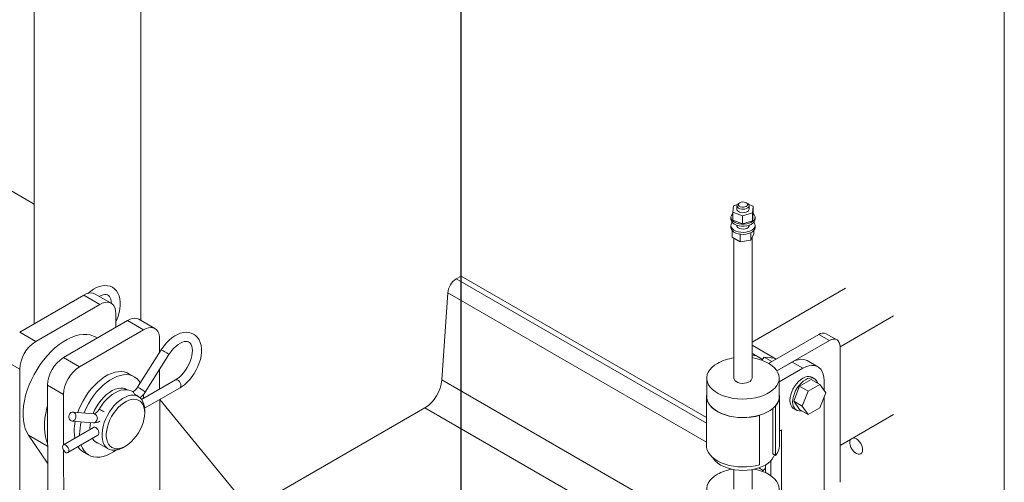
# Model space of a CAD drawing. Header units: millimetres. Extents: x 525 to 29324, y 175 to 20618.
# Tile 353 of 588: x 20372 to 21024, y 12347 to 12653. Entities that reach past the tile are written whole.
import ezdxf

# ---------------------------------------------------------------- set-up
doc = ezdxf.new("R2010")
doc.units = ezdxf.units.MM
doc.linetypes.add('SLD-Continua', pattern=[0])
doc.layers.add('COTAS', color=1, linetype='SLD-Continua')

msp = doc.modelspace()

# ---------------------------------------------------------------- linework, layer by layer
at = {"color": 7, "linetype": 'SLD-Continua', "lineweight": 18, "ltscale": 35}
for p, q in [((21023.67, 13067.35), (21023.67, 12134.44)), ((20381.06, 12451.75), (20381.06, 12999.64)), ((20381.06, 12451.75), (20381.06, 12999.64)), ((20381.06, 12451.75), (20381.06, 12999.64)), ((20381.06, 12451.75), (20381.06, 12999.64)), ((20381.06, 12451.75), (20381.06, 12999.64)), ((20381.06, 12451.75), (20381.06, 12999.64)), ((20451.77, 12454.05), (20451.77, 12958.83)), ((20451.77, 12454.05), (20451.77, 12958.83)), ((20451.77, 12454.05), (20451.77, 12958.83)), ((20451.77, 12454.05), (20451.77, 12958.83)), ((20451.77, 12454.05), (20451.77, 12958.83)), ((20451.77, 12454.05), (20451.77, 12958.83)), ((20663.9, 12483.48), (20663.9, 12869.05)), ((20663.9, 12483.48), (20663.9, 12869.05)), ((20663.9, 12483.48), (20663.9, 12869.05)), ((20663.9, 12483.48), (20663.9, 12869.05)), ((20663.9, 12483.48), (20663.9, 12869.05)), ((20663.9, 12483.48), (20663.9, 12869.05)), ((20098.22, 12694.41), (20381.06, 12531.16)), ((20098.22, 12694.41), (20381.06, 12531.16)), ((20098.22, 12694.41), (20381.06, 12531.16)), ((20098.22, 12694.41), (20381.06, 12531.16)), ((20098.22, 12694.41), (20381.06, 12531.16)), ((20098.22, 12694.41), (20381.06, 12531.16)), ((20843.93, 12525.73), (20844.24, 12530.06)), ((20844.24, 12530.06), (20846.84, 12530.84)), ((20846.58, 12530.02), (20846.58, 12527.73)), ((20848.46, 12532.06), (20847.75, 12531.65)), ((20853.41, 12531.65), (20852.7, 12532.06)), ((20854.35, 12530.8), (20857.23, 12529.74)), ((20854.58, 12527.73), (20854.58, 12530.02)), ((20857.23, 12529.74), (20856.92, 12525.41)), ((20857.23, 12524.43), (20857.23, 12529.74)), ((20842.58, 12522.43), (20842.58, 12521.12)), ((20850.27, 12523.41), (20843.93, 12525.73)), ((20843.93, 12520.42), (20843.93, 12525.73)), ((20856.92, 12525.41), (20850.27, 12523.41)), ((20850.27, 12518.1), (20850.27, 12523.41)), ((20856.92, 12520.11), (20856.92, 12525.41)), ((20857.23, 12524.43), (20856.92, 12520.11)), ((20858.58, 12521.12), (20858.58, 12522.43)), ((20842.58, 12517.04), (20842.58, 12515.73)), ((20850.27, 12518.1), (20843.93, 12520.42)), ((20846.54, 12516.38), (20846.58, 12516.47)), ((20846.58, 12517.12), (20846.58, 12516.3)), ((20856.92, 12520.11), (20850.27, 12518.1)), ((20854.58, 12516.3), (20854.58, 12517.12)), ((20854.58, 12516.47), (20854.62, 12516.38)), ((20858.58, 12515.73), (20858.58, 12517.04)), ((20843.33, 12513.78), (20843.33, 12509.3)), ((20843.33, 12509.3), (20848.64, 12506.24)), ((20844.58, 12508.58), (20844.58, 12415.82)), ((20848.64, 12511.25), (20848.64, 12506.24)), ((20855.89, 12512.27), (20855.89, 12507.36)), ((20855.89, 12507.36), (20857.83, 12511.54)), ((20856.58, 12415.82), (20856.58, 12508.85)), ((20857.83, 12513.78), (20857.83, 12511.54)), ((20848.64, 12506.24), (20855.89, 12507.36)), ((20663.9, 12483.48), (20660.64, 12481.59)), ((20663.9, 12483.48), (20660.64, 12481.59)), ((20663.9, 12483.48), (20660.64, 12481.59)), ((20663.9, 12483.48), (20660.64, 12481.59)), ((20663.9, 12483.48), (20660.64, 12481.59)), ((20663.9, 12483.48), (20660.64, 12481.59)), ((20826.45, 12389.67), (20663.9, 12483.48)), ((20826.45, 12389.67), (20663.9, 12483.48)), ((20826.45, 12389.67), (20663.9, 12483.48)), ((20826.45, 12389.67), (20663.9, 12483.48)), ((20826.45, 12389.67), (20663.9, 12483.48)), ((20826.45, 12389.67), (20663.9, 12483.48)), ((20826.45, 12385.9), (20660.64, 12481.59)), ((20826.45, 12385.9), (20660.64, 12481.59)), ((20826.45, 12385.9), (20660.64, 12481.59)), ((20826.45, 12385.9), (20660.64, 12481.59)), ((20826.45, 12385.9), (20660.64, 12481.59)), ((20826.45, 12385.9), (20660.64, 12481.59)), ((20413.94, 12470.79), (20371.51, 12446.21)), ((20424.54, 12464.67), (20413.94, 12470.79)), ((20432.06, 12465.43), (20421.46, 12471.55)), ((20655, 12472.33), (20651.16, 12414.65)), ((20655, 12472.33), (20651.16, 12414.65)), ((20655, 12472.33), (20651.16, 12414.65)), ((20655, 12472.33), (20651.16, 12414.65)), ((20655, 12472.33), (20651.16, 12414.65)), ((20655, 12472.33), (20651.16, 12414.65)), ((20826.45, 12373.38), (20655, 12472.33)), ((20826.45, 12373.38), (20655, 12472.33)), ((20826.45, 12373.38), (20655, 12472.33)), ((20826.45, 12373.38), (20655, 12472.33)), ((20826.45, 12373.38), (20655, 12472.33)), ((20826.45, 12373.38), (20655, 12472.33)), ((20856.58, 12439.67), (20918.46, 12475.39)), ((20382.12, 12440.09), (20424.54, 12464.67)), ((20435.17, 12458.58), (20435.19, 12449.58)), ((20914.93, 12436.62), (20950.28, 12457.03)), ((20442.93, 12454.06), (20400.5, 12429.48)), ((20453.53, 12447.94), (20442.93, 12454.06)), ((20461.05, 12448.69), (20450.45, 12454.82)), ((20371.51, 12446.21), (20382.12, 12440.09)), ((20411.11, 12423.36), (20453.53, 12447.94)), ((20900.78, 12444.79), (20867.56, 12425.61)), ((20907.86, 12440.71), (20900.78, 12444.79)), ((20912.85, 12441.2), (20905.78, 12445.29)), ((20422.88, 12442.44), (20421.98, 12442.96)), ((20464.16, 12441.85), (20464.18, 12432.83)), ((20856.58, 12437.65), (20872.49, 12428.46)), ((20907.86, 12440.71), (20873.08, 12420.64)), ((20465.32, 12434.64), (20449.62, 12409.8)), ((20454.69, 12406.6), (20470.39, 12431.43)), ((20858.96, 12430.83), (20857.43, 12431.85)), ((20863.61, 12428.27), (20859.59, 12430.59)), ((20914.93, 12346.79), (20914.93, 12436.62)), ((20371.53, 12421.71), (20360.92, 12427.83)), ((20400.5, 12429.48), (20411.11, 12423.36)), ((20863.1, 12427.64), (20864.72, 12429.66)), ((20864.72, 12429.66), (20869.65, 12426.82)), ((20864.72, 12429.66), (20871.44, 12429.06)), ((20871.44, 12429.06), (20872.48, 12428.46)), ((20883.11, 12426.43), (20873.08, 12420.64)), ((20890.18, 12422.34), (20883.11, 12426.43)), ((20900.18, 12423.33), (20893.1, 12427.42)), ((20371.53, 12421.71), (20372.15, 12050.49)), ((20447.39, 12416.75), (20443.85, 12418.79)), ((20464.2, 12421.63), (20464.22, 12408.59)), ((20890.18, 12422.34), (20874.58, 12413.34)), ((20400.52, 12404.98), (20389.92, 12411.1)), ((20389.92, 12411.1), (20390.53, 12039.88)), ((20474.73, 12414.67), (20452.3, 12401.68)), ((20826.45, 12313.48), (20651.16, 12414.65)), ((20826.45, 12313.48), (20651.16, 12414.65)), ((20826.45, 12313.48), (20651.16, 12414.65)), ((20826.45, 12313.48), (20651.16, 12414.65)), ((20826.45, 12313.48), (20651.16, 12414.65)), ((20826.45, 12313.48), (20651.16, 12414.65)), ((20826.58, 12415.82), (20826.58, 12403.57)), ((20874.58, 12403.57), (20874.58, 12415.82)), ((20895.82, 12414.99), (20888.07, 12410.51)), ((20901.48, 12411.72), (20893.72, 12407.25)), ((20895.82, 12414.99), (20901.48, 12411.72)), ((20897.94, 12415.39), (20896.18, 12416.41)), ((20905.36, 12406.2), (20901.48, 12411.72)), ((20904.32, 12407.68), (20904.32, 12414.17)), ((20400.52, 12404.98), (20400.58, 12371.72)), ((20442.33, 12408.12), (20440.8, 12409.01)), ((20450.17, 12403.6), (20447.5, 12405.14)), ((20454.25, 12395.88), (20477.73, 12409.48)), ((20888.07, 12410.51), (20884.19, 12400.52)), ((20888.07, 12410.51), (20893.72, 12407.25)), ((20893.72, 12407.25), (20889.85, 12397.25)), ((20901.48, 12396.21), (20905.36, 12406.2)), ((20464.23, 12401.66), (20464.67, 12139.13)), ((20464.36, 12401.73), (20576.72, 12264.65)), ((20826.45, 12403.57), (20826.45, 12370.91)), ((20874.71, 12370.91), (20874.71, 12403.57)), ((20884.19, 12400.52), (20889.85, 12397.25)), ((20884.19, 12400.52), (20888.07, 12395)), ((20904.32, 12340.68), (20904.32, 12403.53)), ((20420.75, 12392.17), (20406.67, 12393.39)), ((20454.31, 12392.81), (20454.31, 12394.44)), ((20639.88, 12396.12), (20523.85, 12329.15)), ((20639.88, 12396.12), (20523.85, 12329.15)), ((20639.88, 12396.12), (20523.85, 12329.15)), ((20639.88, 12396.12), (20523.85, 12329.15)), ((20639.88, 12396.12), (20523.85, 12329.15)), ((20639.88, 12396.12), (20523.85, 12329.15)), ((20844.58, 12277.98), (20639.88, 12396.12)), ((20844.58, 12277.98), (20639.88, 12396.12)), ((20844.58, 12277.98), (20639.88, 12396.12)), ((20844.58, 12277.98), (20639.88, 12396.12)), ((20844.58, 12277.98), (20639.88, 12396.12)), ((20844.58, 12277.98), (20639.88, 12396.12)), ((20861.4, 12391.21), (20861.49, 12391.15)), ((20861.49, 12391.15), (20861.49, 12358.49)), ((20870.39, 12365.59), (20870.39, 12395.75)), ((20872.1, 12397.27), (20872, 12397.33)), ((20872.1, 12364.61), (20872.1, 12397.27)), ((20884.18, 12395.62), (20885.95, 12394.6)), ((20888.07, 12395), (20893.72, 12391.73)), ((20889.85, 12397.25), (20893.72, 12391.73)), ((20893.72, 12391.73), (20901.48, 12396.21)), ((20914.93, 12371.29), (20950.28, 12391.69)), ((20406.15, 12387.41), (20420.23, 12386.19)), ((20390, 12359.55), (20377.37, 12378.01)), ((20377.37, 12378.01), (20389.98, 12370.74)), ((20420.36, 12383.18), (20400.48, 12371.66)), ((20411.18, 12377.86), (20411.18, 12378.52)), ((20418.08, 12381.86), (20418.07, 12382.5)), ((20874.71, 12380.75), (20876.04, 12381.52)), ((20876.04, 12381.52), (20876.04, 12340.69)), ((20403.49, 12366.47), (20423.37, 12377.98)), ((20420.81, 12374.36), (20430.17, 12368.96)), ((20400.58, 12368.04), (20401.07, 12078.01)), ((20413.86, 12366.83), (20417.39, 12364.78)), ((20440.18, 12369.95), (20441.59, 12370.77)), ((20872.1, 12364.61), (20870.39, 12365.59)), ((20868.96, 12360.97), (20868.96, 12351.23)), ((20844.58, 12355.21), (20844.58, 12342.32)), ((20856.58, 12342.32), (20856.58, 12355.21)), ((20863.86, 12354.63), (20860.98, 12356.29)), ((20863.31, 12354.07), (20865.43, 12356.23)), ((20865.43, 12358.25), (20865.43, 12353.21))]:
    msp.add_line(p, q, dxfattribs=at)
at = {"color": 7, "linetype": 'SLD-Continua', "lineweight": 18, "ltscale": 35, "flags": 128}
for points in [[(20853.41, 12531.65), (20853.97, 12531.25), (20854.44, 12530.62), (20854.58, 12529.93), (20854.36, 12529.26), (20853.8, 12528.65), (20852.96, 12528.16), (20851.9, 12527.84), (20850.73, 12527.71), (20849.54, 12527.79), (20848.45, 12528.07), (20847.55, 12528.52), (20846.91, 12529.1), (20846.61, 12529.76), (20846.65, 12530.45), (20847.04, 12531.1), (20847.75, 12531.65), (20847.75, 12531.65)], [(20848.46, 12532.06), (20847.86, 12531.57), (20847.59, 12530.99), (20847.68, 12530.39), (20848.12, 12529.84), (20848.86, 12529.42), (20849.8, 12529.17), (20850.84, 12529.11), (20851.85, 12529.27), (20852.7, 12529.61), (20853.3, 12530.11), (20853.57, 12530.69), (20853.48, 12531.29), (20853.04, 12531.83), (20852.3, 12532.26), (20851.36, 12532.51), (20850.32, 12532.56), (20849.31, 12532.41), (20848.46, 12532.06)], [(20849.64, 12517.84), (20847.96, 12518.06), (20846.39, 12518.49), (20845.03, 12519.1), (20843.92, 12519.87), (20843.12, 12520.76), (20842.67, 12521.72), (20842.6, 12522.72), (20842.89, 12523.7), (20843.55, 12524.63), (20843.93, 12524.99)], [(20850.41, 12525.43), (20849.24, 12525.56), (20848.19, 12525.88), (20847.35, 12526.37), (20846.8, 12526.98), (20846.58, 12527.66), (20846.58, 12527.73)], [(20857.23, 12524.99), (20857.68, 12524.55), (20858.31, 12523.62), (20858.57, 12522.63), (20858.46, 12521.64), (20857.98, 12520.68), (20857.16, 12519.8), (20856.03, 12519.05), (20854.64, 12518.45), (20853.07, 12518.04), (20851.37, 12517.83), (20849.64, 12517.84)], [(20854.58, 12527.73), (20854.55, 12527.47), (20854.24, 12526.8), (20853.6, 12526.22), (20852.69, 12525.77), (20851.6, 12525.5), (20850.41, 12525.43)], [(20849.64, 12516.53), (20847.96, 12516.76), (20846.39, 12517.18), (20845.03, 12517.8), (20843.92, 12518.56), (20843.12, 12519.45), (20842.67, 12520.41), (20842.58, 12521.12)], [(20842.58, 12515.73), (20842.61, 12515.36), (20842.93, 12514.37), (20843.62, 12513.46), (20844.63, 12512.65), (20845.91, 12511.98), (20847.42, 12511.49), (20849.07, 12511.2), (20850.8, 12511.11), (20852.51, 12511.25), (20854.13, 12511.59), (20855.59, 12512.13), (20856.82, 12512.84), (20857.75, 12513.68), (20858.34, 12514.62), (20858.58, 12515.6), (20858.58, 12515.73)], [(20843.4, 12519.08), (20843.07, 12518.63), (20842.65, 12517.66), (20842.61, 12516.66), (20842.93, 12515.68), (20843.62, 12514.76), (20844.63, 12513.95), (20845.91, 12513.29), (20847.42, 12512.79), (20849.07, 12512.5), (20850.8, 12512.42), (20852.51, 12512.56), (20854.13, 12512.9), (20855.59, 12513.44), (20856.82, 12514.14), (20857.75, 12514.98), (20858.34, 12515.92), (20858.58, 12516.91), (20858.44, 12517.91), (20857.93, 12518.86), (20857.76, 12519.08)], [(20846.39, 12517.19), (20846.41, 12516.76), (20846.73, 12516.07), (20847.4, 12515.46), (20848.35, 12514.98), (20849.49, 12514.69), (20850.74, 12514.61), (20851.97, 12514.75), (20853.07, 12515.09), (20853.96, 12515.6), (20854.54, 12516.24), (20854.78, 12516.95), (20854.77, 12517.19)], [(20858.58, 12521.12), (20858.46, 12520.33), (20857.98, 12519.37), (20857.16, 12518.49), (20856.03, 12517.74), (20854.64, 12517.14), (20853.07, 12516.73), (20851.37, 12516.53), (20849.64, 12516.53)], [(20435.18, 12453.23), (20435.82, 12454.57), (20436.73, 12456.92), (20437.43, 12459.3), (20437.92, 12461.67), (20438.16, 12463.99), (20438.16, 12466.24), (20437.9, 12468.39), (20437.37, 12470.39), (20436.57, 12472.2), (20435.53, 12473.76), (20434.29, 12475.04), (20432.88, 12476.02), (20431.33, 12476.7), (20429.69, 12477.1), (20427.96, 12477.21), (20426.15, 12477.04), (20424.29, 12476.57), (20422.37, 12475.81), (20420.46, 12474.77), (20418.57, 12473.47), (20416.74, 12471.92), (20416.73, 12471.92)], [(20413.94, 12470.79), (20415.6, 12471.6), (20417.22, 12472.09), (20418.75, 12472.25), (20420.18, 12472.07), (20421.44, 12471.55), (20421.46, 12471.55)], [(20424.16, 12469.99), (20424.22, 12470.02), (20425.56, 12470.66), (20426.79, 12471.05), (20427.88, 12471.21), (20428.81, 12471.16), (20429.61, 12470.95), (20430.35, 12470.51), (20430.94, 12469.89), (20431.43, 12469.09), (20431.81, 12468.08), (20432.09, 12466.76), (20432.18, 12465.4)], [(20435.17, 12458.58), (20435.04, 12460.42), (20434.65, 12462.06), (20434.01, 12463.47), (20433.13, 12464.6), (20432.05, 12465.43), (20430.78, 12465.95), (20429.36, 12466.13), (20427.82, 12465.97), (20426.2, 12465.48), (20424.54, 12464.67)], [(20442.93, 12454.06), (20444.59, 12454.87), (20446.21, 12455.36), (20447.75, 12455.52), (20449.17, 12455.34), (20450.43, 12454.82), (20450.45, 12454.82)], [(20377.37, 12378.01), (20376.15, 12380.12), (20375.16, 12382.48), (20374.42, 12385.09), (20373.94, 12387.91), (20373.72, 12390.92), (20373.76, 12394.09), (20374.06, 12397.39), (20374.62, 12400.8), (20375.44, 12404.28), (20376.5, 12407.79), (20377.8, 12411.31), (20379.33, 12414.8), (20381.06, 12418.23), (20382.99, 12421.56), (20385.1, 12424.78), (20387.36, 12427.84), (20389.76, 12430.72), (20392.28, 12433.39), (20394.88, 12435.83), (20397.55, 12438.02), (20400.26, 12439.92), (20402.98, 12441.54), (20405.7, 12442.84), (20408.38, 12443.83), (20411.01, 12444.48), (20413.54, 12444.8), (20415.98, 12444.78), (20418.28, 12444.42), (20420.43, 12443.73), (20421.98, 12442.96)], [(20464.16, 12441.85), (20464.03, 12443.69), (20463.64, 12445.33), (20463, 12446.73), (20462.12, 12447.87), (20461.04, 12448.7), (20459.77, 12449.21), (20458.35, 12449.4), (20456.81, 12449.24), (20455.19, 12448.75), (20453.53, 12447.94)], [(20477.73, 12409.48), (20478.77, 12410.12), (20480.64, 12411.5), (20482.44, 12413.11), (20484.15, 12414.92), (20485.73, 12416.89), (20487.17, 12419.01), (20488.45, 12421.24), (20489.56, 12423.55), (20490.47, 12425.91), (20491.17, 12428.29), (20491.66, 12430.65), (20491.9, 12432.97), (20491.9, 12435.23), (20491.64, 12437.38), (20491.11, 12439.38), (20490.31, 12441.18), (20489.27, 12442.74), (20488.03, 12444.02), (20486.62, 12445), (20485.07, 12445.69), (20483.43, 12446.08), (20481.7, 12446.2), (20479.9, 12446.02), (20478.03, 12445.56), (20476.11, 12444.8), (20474.2, 12443.76), (20472.31, 12442.45), (20470.48, 12440.91), (20468.75, 12439.16), (20467.13, 12437.23), (20465.72, 12435.26), (20465.32, 12434.64)], [(20470.39, 12431.43), (20471.01, 12432.37), (20472.3, 12434.09), (20473.67, 12435.64), (20475.1, 12436.99), (20476.54, 12438.12), (20477.96, 12439.01), (20479.3, 12439.64), (20480.53, 12440.03), (20481.62, 12440.19), (20482.55, 12440.15), (20483.35, 12439.93), (20484.09, 12439.49), (20484.68, 12438.87), (20485.17, 12438.07), (20485.55, 12437.06), (20485.83, 12435.74), (20485.93, 12434.22), (20485.85, 12432.54), (20485.57, 12430.72), (20485.1, 12428.8), (20484.42, 12426.84), (20483.57, 12424.87), (20482.54, 12422.95), (20481.37, 12421.11), (20480.07, 12419.39), (20478.69, 12417.85), (20477.26, 12416.5), (20475.82, 12415.38), (20474.73, 12414.67)], [(20914.93, 12436.62), (20914.79, 12438.14), (20914.39, 12439.44), (20913.73, 12440.47), (20912.86, 12441.2), (20911.78, 12441.6), (20910.56, 12441.65), (20909.24, 12441.35), (20907.86, 12440.71)], [(20469.97, 12431.81), (20470.32, 12431.53), (20470.39, 12431.43)], [(20857.43, 12431.85), (20856.91, 12432.26), (20856.58, 12432.58)], [(20833.61, 12425.62), (20831.65, 12424.34), (20829.98, 12422.93), (20828.62, 12421.42), (20827.6, 12419.82), (20826.92, 12418.16), (20826.61, 12416.46), (20826.65, 12414.76), (20827.06, 12413.07), (20827.82, 12411.42), (20828.93, 12409.84), (20830.37, 12408.35), (20832.12, 12406.97), (20834.14, 12405.73), (20836.41, 12404.64), (20838.9, 12403.72), (20841.57, 12402.98), (20844.37, 12402.44), (20847.26, 12402.1), (20850.21, 12401.97), (20853.16, 12402.05), (20856.07, 12402.34), (20858.9, 12402.83), (20861.61, 12403.52), (20864.14, 12404.39), (20866.47, 12405.44), (20868.56, 12406.65), (20870.38, 12407.99), (20871.9, 12409.46), (20873.09, 12411.02), (20873.94, 12412.65), (20874.44, 12414.33), (20874.58, 12416.04), (20874.35, 12417.74), (20873.76, 12419.41), (20872.82, 12421.02), (20871.55, 12422.56), (20869.95, 12424), (20868.07, 12425.31), (20865.91, 12426.48), (20863.53, 12427.48), (20860.95, 12428.31), (20858.21, 12428.96), (20856.58, 12429.23)], [(20893.1, 12427.42), (20892.37, 12427.78), (20890.75, 12428.25), (20888.98, 12428.34), (20887.09, 12428.06), (20885.12, 12427.42), (20883.11, 12426.43)], [(20904.32, 12414.17), (20904.18, 12416.42), (20903.75, 12418.45), (20903.04, 12420.22), (20902.08, 12421.71), (20900.87, 12422.88), (20899.44, 12423.7), (20897.82, 12424.16), (20896.05, 12424.26), (20894.16, 12423.98), (20892.19, 12423.34), (20890.18, 12422.34)], [(20409.98, 12393.1), (20410.68, 12394.95), (20411.97, 12397.89), (20413.45, 12400.77), (20415.12, 12403.55), (20416.95, 12406.22), (20418.92, 12408.72), (20421, 12411.04), (20423.18, 12413.14), (20425.42, 12415), (20427.71, 12416.61), (20430, 12417.93), (20432.29, 12418.97), (20434.53, 12419.69), (20436.71, 12420.1), (20438.79, 12420.19), (20440.76, 12419.96), (20442.59, 12419.41), (20443.85, 12418.79)], [(20414.15, 12392.74), (20414.21, 12392.91), (20415.5, 12395.85), (20416.99, 12398.73), (20418.66, 12401.51), (20420.49, 12404.18), (20422.45, 12406.68), (20424.54, 12409), (20426.71, 12411.1), (20428.96, 12412.96), (20431.24, 12414.57), (20433.54, 12415.89), (20435.82, 12416.93), (20438.06, 12417.65), (20440.24, 12418.06), (20442.33, 12418.15), (20444.29, 12417.92), (20446.12, 12417.37), (20447.79, 12416.5), (20449.28, 12415.34), (20450.57, 12413.89), (20451.4, 12412.62)], [(20478.35, 12410.85), (20478.22, 12411.77), (20477.85, 12412.71), (20477.29, 12413.59), (20476.59, 12414.28), (20475.86, 12414.7), (20475.17, 12414.81), (20474.73, 12414.67)], [(20844.58, 12415.82), (20844.72, 12415.07), (20845.23, 12414.25), (20846.08, 12413.53), (20847.21, 12412.96), (20848.55, 12412.56), (20850.02, 12412.37), (20851.52, 12412.4), (20852.96, 12412.64), (20854.26, 12413.09), (20855.32, 12413.7), (20856.09, 12414.45), (20856.51, 12415.28), (20856.58, 12415.82)], [(20884.18, 12395.62), (20883.68, 12395.96), (20882.83, 12396.87), (20882.2, 12398.06), (20881.82, 12399.49), (20881.69, 12401.11), (20881.82, 12402.89), (20882.2, 12404.76), (20882.83, 12406.67), (20883.68, 12408.56), (20884.72, 12410.37), (20885.94, 12412.05), (20887.28, 12413.55), (20888.7, 12414.81), (20890.18, 12415.81), (20891.65, 12416.51), (20893.08, 12416.9), (20894.42, 12416.95), (20895.63, 12416.67), (20896.18, 12416.41)], [(20889.47, 12394.19), (20889.04, 12394.11), (20887.7, 12394.06), (20886.49, 12394.34), (20885.45, 12394.94), (20884.6, 12395.85), (20883.97, 12397.04), (20883.59, 12398.47), (20883.46, 12400.09), (20883.59, 12401.87), (20883.97, 12403.74), (20884.6, 12405.65), (20885.45, 12407.54), (20886.49, 12409.35), (20887.7, 12411.03), (20889.04, 12412.53), (20890.47, 12413.79), (20891.95, 12414.79), (20893.42, 12415.49), (20894.85, 12415.88), (20896.19, 12415.93), (20897.4, 12415.65), (20898.45, 12415.04), (20899.29, 12414.13), (20899.92, 12412.95), (20900.06, 12412.54)], [(20420.12, 12392.22), (20421.15, 12394.53), (20422.44, 12396.91), (20423.9, 12399.18), (20425.51, 12401.3), (20427.24, 12403.23), (20429.07, 12404.94), (20430.96, 12406.39), (20432.87, 12407.57), (20434.77, 12408.45), (20436.63, 12409.01), (20438.42, 12409.25), (20440.09, 12409.15), (20441.63, 12408.73), (20442.85, 12408.1)], [(20446.42, 12406.91), (20445.45, 12407.4), (20443.85, 12407.92), (20442.15, 12408.15), (20440.38, 12408.09), (20438.53, 12407.75), (20436.64, 12407.11), (20434.72, 12406.19), (20432.81, 12404.99), (20430.96, 12403.54), (20429.18, 12401.88), (20427.51, 12400.02), (20425.97, 12398), (20424.64, 12395.96), (20424.29, 12395.36)], [(20440.18, 12369.95), (20439.72, 12369.7), (20437.84, 12368.83), (20436, 12368.27), (20434.24, 12368.03), (20432.58, 12368.12), (20431.06, 12368.53), (20429.7, 12369.26), (20428.52, 12370.29), (20427.56, 12371.61), (20426.82, 12373.19), (20426.31, 12375), (20426.06, 12377.01), (20426.06, 12379.19), (20426.3, 12381.5), (20426.8, 12383.89), (20427.53, 12386.33), (20428.49, 12388.76), (20429.66, 12391.15), (20431.02, 12393.45), (20432.54, 12395.62), (20434.19, 12397.63), (20435.95, 12399.44), (20437.79, 12401.01), (20439.67, 12402.31), (20441.56, 12403.33), (20443.42, 12404.05), (20445.23, 12404.45), (20446.94, 12404.53), (20448.53, 12404.28), (20449.98, 12403.7), (20451.25, 12402.82), (20452.32, 12401.64), (20453.18, 12400.19), (20453.8, 12398.49), (20454.18, 12396.57), (20454.31, 12394.47), (20454.31, 12394.47)], [(20449.62, 12409.8), (20449.27, 12409.3), (20448.54, 12408.4), (20447.78, 12407.7), (20447.1, 12407.25), (20446.59, 12407.02), (20446.32, 12406.97), (20446.32, 12406.97)], [(20453.53, 12404.97), (20453.6, 12403.01), (20453.6, 12402.43)], [(20454.27, 12406.98), (20454.62, 12406.69), (20454.69, 12406.6)], [(20861.49, 12391.15), (20858.77, 12390.47), (20855.93, 12389.99), (20853.01, 12389.72), (20850.05, 12389.65), (20847.1, 12389.79), (20844.2, 12390.14), (20841.39, 12390.69), (20838.73, 12391.44), (20836.24, 12392.37), (20833.97, 12393.47), (20831.95, 12394.72), (20830.21, 12396.1), (20828.78, 12397.6), (20827.68, 12399.19), (20826.92, 12400.84), (20826.52, 12402.53), (20826.48, 12404.24), (20826.58, 12405.02)], [(20454.31, 12392.84), (20454.18, 12394.81), (20453.81, 12396.6), (20453.2, 12398.17), (20452.36, 12399.5), (20451.32, 12400.55), (20450.08, 12401.31), (20448.68, 12401.76), (20447.14, 12401.89), (20445.49, 12401.71), (20443.77, 12401.21), (20442, 12400.4), (20440.23, 12399.3), (20438.48, 12397.93), (20436.79, 12396.32), (20435.2, 12394.49), (20433.73, 12392.49), (20432.41, 12390.36), (20431.27, 12388.13), (20430.33, 12385.85), (20429.61, 12383.56), (20429.13, 12381.3), (20428.88, 12379.13), (20428.89, 12377.08), (20429.14, 12375.2), (20429.63, 12373.51), (20430.36, 12372.06), (20431.3, 12370.86), (20432.44, 12369.96), (20433.77, 12369.35), (20435.24, 12369.06), (20436.84, 12369.08), (20438.53, 12369.43), (20440.28, 12370.09), (20442.05, 12371.04), (20443.82, 12372.28), (20445.54, 12373.77), (20447.18, 12375.5), (20448.72, 12377.41), (20450.12, 12379.48), (20451.35, 12381.67), (20452.39, 12383.93), (20453.22, 12386.23), (20453.82, 12388.5), (20454.19, 12390.72), (20454.31, 12392.84)], [(20826.58, 12403.57), (20826.65, 12402.51), (20827.06, 12400.82), (20827.82, 12399.17), (20828.93, 12397.59), (20830.37, 12396.1), (20832.12, 12394.72), (20834.14, 12393.48), (20836.41, 12392.39), (20838.9, 12391.47), (20841.57, 12390.73), (20844.37, 12390.19), (20847.26, 12389.85), (20850.21, 12389.72), (20853.16, 12389.8), (20856.07, 12390.09), (20858.9, 12390.58), (20861.61, 12391.27), (20864.14, 12392.14), (20866.47, 12393.19), (20868.56, 12394.4), (20870.38, 12395.74), (20871.9, 12397.21), (20873.09, 12398.77), (20873.94, 12400.4), (20874.44, 12402.08), (20874.58, 12403.57)], [(20389.98, 12372.61), (20389.3, 12374.32), (20388.56, 12376.93), (20388.08, 12379.75), (20387.86, 12382.76), (20387.9, 12385.93), (20388.2, 12389.23), (20388.76, 12392.64), (20389.58, 12396.11), (20389.94, 12397.38)], [(20408.53, 12389.17), (20408.04, 12388.31), (20407.35, 12387.7), (20406.55, 12387.42), (20405.73, 12387.49), (20405, 12387.92), (20404.43, 12388.64), (20404.1, 12389.58), (20404.05, 12390.61), (20404.29, 12391.62), (20404.78, 12392.48), (20405.46, 12393.09), (20406.26, 12393.38), (20407.08, 12393.3), (20407.82, 12392.88), (20408.38, 12392.15), (20408.71, 12391.22), (20408.76, 12390.18), (20408.53, 12389.17)], [(20424.29, 12395.36), (20423.97, 12394.84), (20423.25, 12393.89), (20422.49, 12393.12), (20421.78, 12392.58), (20421.2, 12392.28), (20420.84, 12392.17), (20420.75, 12392.17)], [(20418.07, 12382.5), (20418.2, 12384.78), (20418.42, 12386.35)], [(20408.04, 12376.04), (20407.77, 12377.99), (20407.64, 12380.57)], [(20420.38, 12383.15), (20420.54, 12383.26), (20421.2, 12383.33), (20421.92, 12383.08), (20422.6, 12382.54), (20423.18, 12381.77), (20423.61, 12380.86), (20423.85, 12379.92), (20423.9, 12379.31)], [(20423.9, 12379.31), (20423.8, 12378.58), (20423.51, 12378.09), (20423.35, 12378.02)], [(20404.11, 12367.84), (20403.98, 12368.75), (20403.61, 12369.7), (20403.04, 12370.57), (20402.35, 12371.26), (20401.61, 12371.69), (20400.92, 12371.8), (20400.36, 12371.57), (20399.99, 12371.05), (20399.86, 12370.29), (20399.99, 12369.38), (20400.36, 12368.43), (20400.93, 12367.56), (20401.62, 12366.87), (20402.36, 12366.44), (20403.05, 12366.33), (20403.61, 12366.55), (20403.98, 12367.08), (20404.11, 12367.84)], [(20435.22, 12368.12), (20433.54, 12366.97), (20431.24, 12365.64), (20428.96, 12364.61), (20426.71, 12363.89), (20424.54, 12363.48), (20422.45, 12363.39), (20420.49, 12363.62), (20418.66, 12364.17), (20416.99, 12365.03), (20415.5, 12366.19), (20414.21, 12367.65), (20413.14, 12369.37), (20412.29, 12371.34), (20412.22, 12371.53)], [(20923.68, 12376.34), (20923.73, 12376.34), (20924.74, 12376.13), (20925.8, 12375.6), (20926.84, 12374.77), (20927.81, 12373.69), (20928.63, 12372.43), (20929.25, 12371.08), (20929.64, 12369.71), (20929.78, 12368.41), (20929.78, 12368.41), (20929.64, 12367.27), (20929.25, 12366.36), (20928.63, 12365.72), (20927.81, 12365.41), (20926.84, 12365.45), (20925.8, 12365.82), (20924.74, 12366.51), (20923.73, 12367.47), (20922.83, 12368.65), (20922.1, 12369.96), (20921.59, 12371.33), (20921.32, 12372.68), (20921.32, 12373.91), (20921.59, 12374.94), (20921.72, 12375.21), (20921.59, 12374.94), (20921.32, 12373.91), (20921.32, 12372.68), (20921.59, 12371.33), (20922.1, 12369.96), (20922.83, 12368.65), (20923.73, 12367.47), (20924.74, 12366.51), (20925.8, 12365.82), (20926.84, 12365.45), (20927.81, 12365.41), (20928.63, 12365.72), (20929.25, 12366.36), (20929.64, 12367.27), (20929.78, 12368.41), (20929.78, 12368.41), (20929.64, 12369.71), (20929.25, 12371.08), (20928.63, 12372.43), (20927.81, 12373.69), (20926.84, 12374.77), (20925.8, 12375.6), (20924.74, 12376.13), (20923.73, 12376.34), (20923.68, 12376.34)], [(20923.68, 12376.34), (20923.73, 12376.34), (20924.74, 12376.13), (20925.8, 12375.6), (20926.84, 12374.77), (20927.81, 12373.69), (20928.63, 12372.43), (20929.25, 12371.08), (20929.64, 12369.71), (20929.78, 12368.41), (20929.78, 12368.41), (20929.64, 12367.27), (20929.25, 12366.36), (20928.63, 12365.72), (20927.81, 12365.41), (20926.84, 12365.45), (20925.8, 12365.82), (20924.74, 12366.51), (20923.73, 12367.47), (20922.83, 12368.65), (20922.1, 12369.96), (20921.59, 12371.33), (20921.32, 12372.68), (20921.32, 12373.91), (20921.59, 12374.94), (20921.72, 12375.21), (20921.59, 12374.94), (20921.32, 12373.91), (20921.32, 12372.68), (20921.59, 12371.33), (20922.1, 12369.96), (20922.83, 12368.65), (20923.73, 12367.47), (20924.74, 12366.51), (20925.8, 12365.82), (20926.84, 12365.45), (20927.81, 12365.41), (20928.63, 12365.72), (20929.25, 12366.36), (20929.64, 12367.27), (20929.78, 12368.41), (20929.78, 12368.41), (20929.64, 12369.71), (20929.25, 12371.08), (20928.63, 12372.43), (20927.81, 12373.69), (20926.84, 12374.77), (20925.8, 12375.6), (20924.74, 12376.13), (20923.73, 12376.34), (20923.68, 12376.34)], [(20929.78, 12368.41), (20929.78, 12368.41), (20929.64, 12367.27), (20929.25, 12366.36), (20928.63, 12365.72), (20927.81, 12365.41), (20926.84, 12365.45), (20925.8, 12365.82), (20924.74, 12366.51), (20923.73, 12367.47), (20922.83, 12368.65), (20922.1, 12369.96), (20921.59, 12371.33), (20921.32, 12372.68), (20921.32, 12373.91), (20921.59, 12374.94), (20921.72, 12375.21), (20921.59, 12374.94), (20921.32, 12373.91), (20921.32, 12372.68), (20921.59, 12371.33), (20922.1, 12369.96), (20922.83, 12368.65), (20923.73, 12367.47), (20924.74, 12366.51), (20925.8, 12365.82), (20926.84, 12365.45), (20927.81, 12365.41), (20928.63, 12365.72), (20929.25, 12366.36), (20929.64, 12367.27), (20929.78, 12368.41), (20929.78, 12368.41), (20929.64, 12369.71), (20929.25, 12371.08), (20928.63, 12372.43), (20927.81, 12373.69), (20926.84, 12374.77), (20925.8, 12375.6), (20924.74, 12376.13), (20923.73, 12376.34), (20923.68, 12376.34)], [(20929.78, 12368.41), (20929.64, 12369.71), (20929.25, 12371.08), (20928.63, 12372.43), (20927.81, 12373.69), (20926.84, 12374.77), (20925.8, 12375.6), (20924.74, 12376.13), (20923.73, 12376.34), (20923.68, 12376.34)], [(20861.49, 12358.49), (20858.77, 12357.81), (20855.93, 12357.33), (20853.01, 12357.05), (20850.05, 12356.98), (20847.1, 12357.13), (20844.2, 12357.48), (20841.39, 12358.03), (20838.73, 12358.78), (20836.24, 12359.71), (20833.97, 12360.8), (20831.95, 12362.05), (20830.21, 12363.44), (20828.78, 12364.94), (20827.68, 12366.52), (20826.92, 12368.18), (20826.52, 12369.87), (20826.45, 12370.91)], [(20830.59, 12363.1), (20831.18, 12362.19), (20832.39, 12360.76), (20833.92, 12359.45), (20835.73, 12358.25), (20837.8, 12357.21), (20840.08, 12356.33), (20842.54, 12355.63), (20845.14, 12355.12), (20847.84, 12354.81), (20850.58, 12354.7), (20853.32, 12354.81), (20856.02, 12355.12), (20858.62, 12355.63), (20861.08, 12356.33), (20863.36, 12357.21), (20865.43, 12358.25), (20867.24, 12359.45), (20868.77, 12360.76), (20869.98, 12362.19), (20870.86, 12363.69), (20871.35, 12365.04)], [(20833.61, 12352.12), (20831.65, 12350.84), (20829.98, 12349.43), (20828.62, 12347.92), (20827.6, 12346.32), (20826.92, 12344.66), (20826.61, 12342.96), (20826.65, 12341.26), (20827.06, 12339.57), (20827.82, 12337.92), (20828.93, 12336.34), (20830.37, 12334.85), (20832.12, 12333.48), (20834.14, 12332.23), (20836.41, 12331.14), (20838.9, 12330.22), (20841.57, 12329.49), (20844.37, 12328.94), (20847.26, 12328.61), (20850.21, 12328.47), (20853.16, 12328.55), (20856.07, 12328.84), (20858.9, 12329.33), (20861.61, 12330.02), (20864.14, 12330.9), (20866.47, 12331.95), (20868.56, 12333.15), (20870.38, 12334.5), (20871.9, 12335.96), (20873.09, 12337.52), (20873.94, 12339.15), (20874.44, 12340.83), (20874.58, 12342.54), (20874.35, 12344.24), (20873.76, 12345.91), (20872.82, 12347.53), (20871.55, 12349.06), (20869.95, 12350.5), (20868.07, 12351.81), (20865.91, 12352.98), (20863.53, 12353.99), (20860.95, 12354.82), (20858.21, 12355.46), (20858.03, 12355.49)]]:
    msp.add_lwpolyline(points, dxfattribs=at)
at = {"color": 7, "linetype": 'SLD-Continua', "lineweight": 18, "ltscale": 1225}
for centre, radius, start, end in [((20667.37, 12471.15), 12.42, 122.7844, 174.57337), ((20667.37, 12471.15), 12.42, 122.7844, 174.57337), ((20667.37, 12471.15), 12.42, 122.7844, 174.57337), ((20667.37, 12471.15), 12.42, 122.7844, 174.57337), ((20667.37, 12471.15), 12.42, 122.7844, 174.57337), ((20667.37, 12471.15), 12.42, 122.7844, 174.57337), ((20903.71, 12440.7), 5.03, 65.6927, 125.6091), ((20394.39, 12420.78), 22.88, 122.44717, 177.67991), ((20455.65, 12413.46), 23.28, 52.01856, 65.45709), ((20858.35, 12427.8), 3.05, 66.06862, 125.42137), ((20412.78, 12410.17), 22.88, 122.44717, 177.67991), ((20848.81, 12397.95), 31.57, 97.70571, 118.79066), ((20423.38, 12404.05), 22.88, 122.44717, 177.67991), ((20476.94, 12410.67), 1.42, 303.88848, 7.64021), ((20626.59, 12416.9), 24.67, 302.59963, 354.75815), ((20626.59, 12416.9), 24.67, 302.59963, 354.75815), ((20626.59, 12416.9), 24.67, 302.59963, 354.75815), ((20626.59, 12416.9), 24.67, 302.59963, 354.75815), ((20626.59, 12416.9), 24.67, 302.59963, 354.75815), ((20626.59, 12416.9), 24.67, 302.59963, 354.75815), ((20445.25, 12404.98), 2.26, 3.88642, 58.66917), ((20439.95, 12388.63), 23.28, 52.01856, 65.45709), ((20442.83, 12413.94), 13.95, 306.66555, 328.22071), ((20865.47, 12403.66), 9.21, 316.04615, 8.44216), ((20420.03, 12389.33), 2.92, 331.8918, 75.80005), ((20652.52, 12787.12), 453.39, 239.77811, 240.23951), ((20441.91, 12380.32), 34.27, 168.37759, 179.58323), ((20446.3, 12378.22), 35.13, 165.72371, 179.49861), ((20420.27, 12388.62), 2.43, 269.02702, 344.06854), ((20420.75, 12393.23), 7.06, 265.76144, 302.5784), ((20425.83, 12379.41), 7.13, 210.08856, 254.9124), ((20419.29, 12376.08), 10.74, 212.20527, 239.58003), ((20865.17, 12371.17), 9.54, 316.56078, 358.43638), ((20848.44, 12325.39), 30.57, 99.99627, 119.0168)]:
    msp.add_arc(centre, radius, start, end, dxfattribs=at)
at = {"layer": 'COTAS', "ltscale": 35}
msp.add_line((20663.75, 14106.34), (20663.75, 11753.46), dxfattribs=at)

doc.saveas('drawing.dxf')
